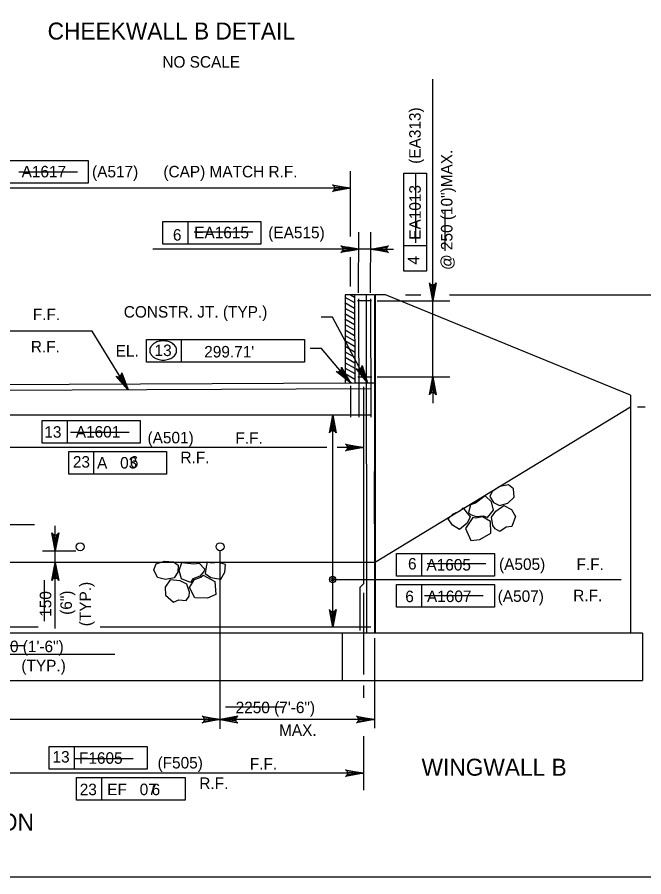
# Model space of a CAD drawing. Extents: x 179 to 454, y -271 to 54.
# Drawn here: x 224.42 to 230.96, y -109.25 to -100.28 of the extents above; entities that cross this region are included whole.
import ezdxf

# ---------------------------------------------------------------- set-up
doc = ezdxf.new("R2010")
doc.units = 0
for name, color, linetype in [('Level 1', 7, 'Continuous'), ('Level 10', 7, 'Continuous'), ('Level 3', 7, 'Continuous'), ('Level 4', 7, 'Continuous'), ('Level 41', 7, 'Continuous'), ('Level 5', 7, 'Continuous')]:
    doc.layers.add(name, color=color, linetype=linetype)

# ---------------------------------------------------------------- blocks, each defined once
blk = doc.blocks.new('ROCK')
at = {"layer": 'Level 4'}
for points in [[(1.578, 0.725), (1.471, 0.551), (1.586, 0.338), (1.78, 0.206), (2.086, 0.269), (2.323, 0.452), (2.328, 0.749), (2.171, 0.911), (1.856, 0.872)], [(0.734, -0.018), (0.934, -0.106), (1.192, -0.099), (1.321, -0.177), (1.562, 0.063), (1.519, 0.367), (1.313, 0.589), (0.948, 0.369), (0.769, 0.319), (0.674, 0.055)], [(0.498, 0.24), (0.588, 0.107), (0.715, -0.096), (0.595, -0.305), (0.299, -0.506), (0.067, -0.329), (-0.063, -0.098), (0.135, 0.068), (0.386, 0.147)], [(1.488, -0.478), (1.468, -0.178), (1.636, 0.025), (1.939, 0.193), (2.2, 0.032), (2.312, -0.229), (2.154, -0.57), (1.947, -0.574), (1.718, -0.703), (1.56, -0.603)], [(0.806, -0.129), (0.519, -0.492), (0.672, -0.928), (0.991, -0.931), (1.399, -0.738), (1.422, -0.324), (1.149, -0.136), (0.916, -0.16)]]:
    blk.add_lwpolyline(points, close=True, dxfattribs=at)

msp = doc.modelspace()

# ---------------------------------------------------------------- linework, layer by layer
at = {"layer": 'Level 1'}
msp.add_lwpolyline([(211.497, -109.25), (242.997, -109.25), (242.997, -88.75), (211.497, -88.75)], close=True, dxfattribs=at)
at = {"layer": 'Level 10'}
for p, q in [((227.8423, -103.2006), (227.9415, -103.2578)), ((227.8442, -103.177), (227.8467, -104.0952)), ((228.1497, -103.177), (227.8442, -103.177)), ((227.8998, -103.177), (227.9412, -103.2009)), ((227.9431, -103.177), (227.9457, -104.0948)), ((228.0661, -103.177), (228.0687, -106.708)), ((228.1497, -103.177), (228.1497, -106.708)), ((228.1587, -103.177), (228.1587, -106.708)), ((228.2652, -103.177), (228.1587, -103.177)), ((230.8223, -104.2227), (228.2652, -103.177)), ((227.8426, -103.2576), (227.9417, -103.3148)), ((227.8428, -103.3146), (227.9421, -103.3718)), ((227.8432, -103.3716), (227.9423, -103.4288)), ((227.8434, -103.4286), (227.9426, -103.4858)), ((227.8438, -103.4856), (227.9429, -103.5428)), ((227.844, -103.5426), (227.9432, -103.5998)), ((227.8443, -103.5995), (227.9435, -103.6568)), ((227.8446, -103.6565), (227.8471, -103.6579)), ((227.8471, -103.6579), (227.9437, -103.7138)), ((227.8448, -103.7135), (227.8907, -103.74)), ((227.8452, -103.7705), (227.9345, -103.8221)), ((227.8907, -103.74), (227.9441, -103.7707)), ((227.8454, -103.8275), (227.9446, -103.8847)), ((227.9345, -103.8221), (227.9443, -103.8277)), ((227.8457, -103.8845), (227.9449, -103.9417)), ((227.846, -103.9415), (227.9452, -103.9988)), ((227.8463, -103.9985), (227.9455, -104.0558)), ((227.8466, -104.0555), (227.915, -104.0949)), ((219.2639, -104.1317), (227.9457, -104.0948)), ((227.9457, -104.0948), (228.1543, -104.0939)), ((230.8223, -104.2227), (230.8223, -106.708)), ((228.1497, -105.9698), (230.8223, -104.3458)), ((228.0111, -105.9698), (219.6367, -105.9698)), ((228.1543, -105.9698), (228.0111, -105.9698)), ((225.0207, -106.708), (222.7722, -106.708)), ((230.9454, -106.708), (225.0207, -106.708)), ((227.815, -106.708), (227.815, -107.2001)), ((230.9454, -106.708), (230.9454, -107.2001)), ((215.6966, -107.2001), (230.9454, -107.2001))]:
    msp.add_line(p, q, dxfattribs=at)
at = {"layer": 'Level 3'}
for p, q in [((228.7585, -103.2385), (228.7585, -100.9256)), ((224.1428, -101.774), (225.1642, -101.774)), ((225.1642, -101.774), (225.1642, -102.0102)), ((227.8995, -102.5671), (227.8995, -101.887)), ((228.4572, -102.9288), (228.4572, -101.9073)), ((228.4572, -101.9073), (228.6934, -101.9073)), ((228.6934, -101.9073), (228.6934, -102.9288)), ((227.8995, -102.0642), (223.699, -102.0642)), ((225.1642, -102.0102), (224.1428, -102.0102)), ((225.9434, -102.4099), (226.9649, -102.4099)), ((225.9434, -102.6461), (225.9434, -102.4099)), ((226.2072, -102.6461), (226.2072, -102.4099)), ((226.9649, -102.4099), (226.9649, -102.6461)), ((227.9841, -103.1565), (227.9867, -102.5225)), ((228.1107, -103.1565), (228.1133, -102.5225)), ((227.0277, -102.6997), (225.8401, -102.6997)), ((226.9649, -102.6461), (225.9434, -102.6461)), ((227.9859, -102.6997), (226.7614, -102.6997)), ((228.1133, -102.6997), (227.9867, -102.6997)), ((228.1126, -102.6997), (228.3496, -102.6997)), ((228.6934, -102.6652), (228.4572, -102.6652)), ((227.8995, -103.0904), (227.8995, -102.7846)), ((228.6934, -102.9288), (228.4572, -102.9288)), ((228.7585, -103.1204), (228.7585, -103.0023)), ((228.1805, -103.2385), (228.9357, -103.2385)), ((228.4756, -103.177), (228.633, -103.177)), ((228.7585, -104.0704), (228.7585, -103.2385)), ((228.9346, -103.177), (234.2215, -103.177)), ((227.7145, -103.4091), (227.5964, -103.4091)), ((228.0794, -104.0943), (227.7145, -103.4091)), ((225.2046, -103.5567), (222.5932, -103.5567)), ((225.5829, -104.1663), (225.2046, -103.5567)), ((225.7718, -103.6432), (226.1387, -103.6432)), ((225.7718, -103.8795), (225.7718, -103.6432)), ((226.1387, -103.8795), (226.1387, -103.6432)), ((226.1387, -103.6432), (227.4202, -103.6432)), ((227.4202, -103.6432), (227.4202, -103.8795)), ((227.5978, -103.7378), (227.4797, -103.7378)), ((227.8999, -104.095), (227.5978, -103.7378)), ((227.4202, -103.8795), (225.7718, -103.8795)), ((228.1805, -104.0332), (228.9357, -104.0332)), ((228.7585, -104.0704), (228.7585, -104.3066)), ((224.6842, -104.4892), (225.7057, -104.4892)), ((224.6842, -104.7255), (224.6842, -104.4892)), ((224.9479, -104.7255), (224.9479, -104.4892)), ((225.7057, -104.4892), (225.7057, -104.7255)), ((227.7154, -105.5806), (227.7154, -104.4319)), ((227.6557, -104.7692), (223.6659, -104.7692)), ((225.7057, -104.7255), (224.6842, -104.7255)), ((228.0361, -104.7692), (227.7622, -104.7692)), ((224.9612, -105.0487), (224.9612, -104.8125)), ((224.9612, -104.8125), (225.9827, -104.8125)), ((225.2249, -105.0487), (225.2249, -104.8125)), ((225.9827, -104.8125), (225.9827, -105.0487)), ((228.1497, -105.5671), (228.1497, -105.0198)), ((225.9827, -105.0487), (224.9612, -105.0487)), ((223.9022, -105.5727), (224.6038, -105.5727)), ((227.7154, -106.6465), (227.7154, -105.5068)), ((224.8218, -106.6597), (224.8218, -105.5877)), ((224.6867, -105.8468), (225.0362, -105.8468)), ((228.3814, -105.8768), (229.4029, -105.8768)), ((228.3814, -106.1131), (228.3814, -105.8768)), ((228.6451, -106.1131), (228.6451, -105.8768)), ((229.4029, -105.8768), (229.4029, -106.1131)), ((229.4029, -106.1131), (228.3814, -106.1131)), ((227.7154, -106.1481), (230.7239, -106.1481)), ((228.3814, -106.4363), (228.3814, -106.2001)), ((228.3814, -106.2001), (229.4029, -106.2001)), ((228.6451, -106.4363), (228.6451, -106.2001)), ((229.4029, -106.2001), (229.4029, -106.4363)), ((229.4029, -106.4363), (228.3814, -106.4363)), ((228.1498, -106.7605), (228.1498, -107.6998)), ((225.4417, -106.9298), (223.6044, -106.9298)), ((228.0361, -107.2551), (228.0361, -107.3808)), ((228.1498, -107.6097), (216.9023, -107.6097)), ((228.0361, -107.7823), (228.0361, -108.3463)), ((224.7577, -108.1254), (224.7577, -107.8892)), ((224.7577, -107.8892), (225.7792, -107.8892)), ((225.0213, -108.1254), (225.0213, -107.8892)), ((225.7792, -107.8892), (225.7792, -108.1254)), ((228.0361, -108.1691), (223.6659, -108.1691)), ((225.7792, -108.1254), (224.7577, -108.1254)), ((225.0438, -108.2124), (226.175, -108.2124)), ((225.0438, -108.4486), (225.0438, -108.2124)), ((225.3075, -108.4486), (225.3075, -108.2124)), ((226.175, -108.2124), (226.175, -108.4486)), ((226.175, -108.4486), (225.0438, -108.4486))]:
    msp.add_line(p, q, dxfattribs=at)
for points in [[(227.8995, -102.0642), (227.7131, -102.0991), (227.7274, -102.0892), (227.7348, -102.0767), (227.737, -102.0642), (227.7348, -102.0517), (227.7274, -102.0392), (227.7131, -102.0292), (227.8995, -102.0642), (227.7274, -102.0392), (227.7348, -102.0517), (227.8995, -102.0642), (227.737, -102.0642), (227.7348, -102.0767), (227.8995, -102.0642), (227.7274, -102.0892)], [(227.9859, -102.6997), (227.7995, -102.7346), (227.8138, -102.7247), (227.8212, -102.7122), (227.8234, -102.6997), (227.8212, -102.6872), (227.8138, -102.6747), (227.7995, -102.6647), (227.9859, -102.6997), (227.8138, -102.6747), (227.8212, -102.6872), (227.9859, -102.6997), (227.8234, -102.6997), (227.8212, -102.7122), (227.9859, -102.6997), (227.8138, -102.7247)], [(228.1126, -102.6997), (228.299, -102.6647), (228.2847, -102.6747), (228.2772, -102.6872), (228.2751, -102.6997), (228.2772, -102.7122), (228.2847, -102.7247), (228.299, -102.7346), (228.1126, -102.6997), (228.2847, -102.7247), (228.2772, -102.7122), (228.1126, -102.6997), (228.2751, -102.6997), (228.2772, -102.6872), (228.1126, -102.6997), (228.2847, -102.6747)], [(228.7585, -103.2385), (228.7236, -103.0521), (228.7335, -103.0664), (228.746, -103.0738), (228.7585, -103.076), (228.771, -103.0738), (228.7835, -103.0664), (228.7934, -103.0521), (228.7585, -103.2385), (228.7835, -103.0664), (228.771, -103.0738), (228.7585, -103.2385), (228.7585, -103.076), (228.746, -103.0738), (228.7585, -103.2385), (228.7335, -103.0664)], [(227.8999, -104.095), (227.7528, -103.9753), (227.7697, -103.9797), (227.7841, -103.9773), (227.795, -103.9709), (227.8032, -103.9612), (227.8079, -103.9475), (227.8063, -103.9301), (227.8999, -104.095), (227.8079, -103.9475), (227.8032, -103.9612), (227.8999, -104.095), (227.795, -103.9709), (227.7841, -103.9773), (227.8999, -104.095), (227.7697, -103.9797)], [(228.0794, -104.0943), (227.9609, -103.9462), (227.9765, -103.9542), (227.991, -103.9548), (228.003, -103.9508), (228.0131, -103.9431), (228.0206, -103.9307), (228.0227, -103.9132), (228.0794, -104.0943), (228.0206, -103.9307), (228.0131, -103.9431), (228.0794, -104.0943), (228.003, -103.9508), (227.991, -103.9548), (228.0794, -104.0943), (227.9765, -103.9542)], [(225.5829, -104.1663), (225.4549, -104.0264), (225.4709, -104.0333), (225.4855, -104.033), (225.4972, -104.0282), (225.5067, -104.0198), (225.5134, -104.007), (225.5143, -103.9895), (225.5829, -104.1663), (225.5134, -104.007), (225.5067, -104.0198), (225.5829, -104.1663), (225.4972, -104.0282), (225.4855, -104.033), (225.5829, -104.1663), (225.4709, -104.0333)], [(228.7585, -104.0332), (228.7934, -104.2196), (228.7835, -104.2052), (228.771, -104.1978), (228.7585, -104.1957), (228.746, -104.1978), (228.7335, -104.2052), (228.7236, -104.2196), (228.7585, -104.0332), (228.7335, -104.2052), (228.746, -104.1978), (228.7585, -104.0332), (228.7585, -104.1957), (228.771, -104.1978), (228.7585, -104.0332), (228.7835, -104.2052)], [(227.7154, -104.4319), (227.7503, -104.6183), (227.7404, -104.604), (227.7279, -104.5966), (227.7154, -104.5944), (227.7029, -104.5966), (227.6904, -104.604), (227.6805, -104.6183), (227.7154, -104.4319), (227.6904, -104.604), (227.7029, -104.5966), (227.7154, -104.4319), (227.7154, -104.5944), (227.7279, -104.5966), (227.7154, -104.4319), (227.7404, -104.604)], [(228.0361, -104.7692), (227.8497, -104.8041), (227.864, -104.7942), (227.8714, -104.7817), (227.8736, -104.7692), (227.8714, -104.7567), (227.864, -104.7442), (227.8497, -104.7343), (228.0361, -104.7692), (227.864, -104.7442), (227.8714, -104.7567), (228.0361, -104.7692), (227.8736, -104.7692), (227.8714, -104.7817), (228.0361, -104.7692), (227.864, -104.7942)], [(224.8218, -105.8466), (224.7869, -105.6602), (224.7968, -105.6745), (224.8093, -105.6819), (224.8218, -105.6841), (224.8343, -105.6819), (224.8468, -105.6745), (224.8568, -105.6602), (224.8218, -105.8466), (224.8468, -105.6745), (224.8343, -105.6819), (224.8218, -105.8466), (224.8218, -105.6841), (224.8093, -105.6819), (224.8218, -105.8466), (224.7968, -105.6745)], [(224.8218, -105.9698), (224.8568, -106.1562), (224.8468, -106.1419), (224.8343, -106.1345), (224.8218, -106.1323), (224.8093, -106.1345), (224.7968, -106.1419), (224.7869, -106.1562), (224.8218, -105.9698), (224.7968, -106.1419), (224.8093, -106.1345), (224.8218, -105.9698), (224.8218, -106.1323), (224.8343, -106.1345), (224.8218, -105.9698), (224.8468, -106.1419)], [(227.7154, -106.6465), (227.6805, -106.4601), (227.6904, -106.4744), (227.7029, -106.4818), (227.7154, -106.484), (227.7279, -106.4818), (227.7404, -106.4744), (227.7503, -106.4601), (227.7154, -106.6465), (227.7404, -106.4744), (227.7279, -106.4818), (227.7154, -106.6465), (227.7154, -106.484), (227.7029, -106.4818), (227.7154, -106.6465), (227.6904, -106.4744)], [(228.0361, -108.1691), (227.8497, -108.204), (227.864, -108.1941), (227.8714, -108.1816), (227.8736, -108.1691), (227.8714, -108.1566), (227.864, -108.1441), (227.8497, -108.1342), (228.0361, -108.1691), (227.864, -108.1441), (227.8714, -108.1566), (228.0361, -108.1691), (227.8736, -108.1691), (227.8714, -108.1816), (228.0361, -108.1691), (227.864, -108.1941)]]:
    msp.add_lwpolyline(points, dxfattribs=at)
for points in [[(227.8686, -102.68), (227.8686, -102.7193), (227.9867, -102.6997)], [(228.2314, -102.68), (228.2314, -102.7193), (228.1133, -102.6997)], [(228.7387, -103.1204), (228.7782, -103.1204), (228.7585, -103.2385)], [(225.5033, -104.0754), (225.5367, -104.0547), (225.5823, -104.1653)], [(227.8086, -104.0175), (227.8387, -103.9921), (227.8999, -104.095)], [(228.0065, -103.9993), (228.0412, -103.9808), (228.0794, -104.0943)], [(227.7351, -104.55), (227.6958, -104.55), (227.7154, -104.4319)], [(224.8416, -106.0879), (224.8022, -106.0879), (224.8218, -105.9698)], [(227.7351, -106.5283), (227.6958, -106.5283), (227.7154, -106.6465)]]:
    msp.add_lwpolyline(points, close=True, dxfattribs=at)
for centre, radius in [((225.0808, -105.8058), 0.041), ((226.5404, -105.8058), 0.041), ((227.7154, -106.1468), 0.0333), ((227.7154, -106.1468), 0.0167)]:
    msp.add_circle(centre, radius, dxfattribs=at)
for centre, radius, start, end in [((225.9121, -103.7757), 0.1103, 125.63164, 149.97668), ((225.9332, -103.8051), 0.1465, 106.53583, 125.63164), ((225.9469, -103.8515), 0.1949, 90, 106.53583), ((225.9469, -103.8515), 0.1949, 73.46417, 90), ((225.9607, -103.8051), 0.1465, 54.36836, 73.46417), ((225.9818, -103.7757), 0.1103, 30.02332, 54.36836), ((225.8799, -103.7571), 0.0731, 149.97668, 180), ((225.8799, -103.7571), 0.0731, 180, 210.02332), ((226.014, -103.7571), 0.0731, 0, 30.02332), ((226.014, -103.7571), 0.0731, 329.97668, 0), ((225.9121, -103.7385), 0.1103, 210.02332, 234.36836), ((225.9332, -103.7091), 0.1465, 234.36836, 253.46417), ((225.9469, -103.6627), 0.1949, 253.46417, 270), ((225.9469, -103.6627), 0.1949, 270, 286.53583), ((225.9607, -103.7091), 0.1465, 286.53583, 305.63164), ((225.9818, -103.7385), 0.1103, 305.63164, 329.97668)]:
    msp.add_arc(centre, radius, start, end, dxfattribs=at)
at = {"layer": 'Level 4'}
msp.add_line((230.8932, -104.3458), (230.9758, -104.3458), dxfattribs=at)
for points in [[(226.5404, -107.6097), (226.354, -107.6446), (226.3683, -107.6347), (226.3757, -107.6222), (226.3779, -107.6097), (226.3757, -107.5972), (226.3683, -107.5847), (226.354, -107.5747), (226.5404, -107.6097), (226.3683, -107.5847), (226.3757, -107.5972), (226.5404, -107.6097), (226.3779, -107.6097), (226.3757, -107.6222), (226.5404, -107.6097), (226.3683, -107.6347)], [(226.5404, -107.6097), (226.7268, -107.6446), (226.7125, -107.6347), (226.7051, -107.6222), (226.7029, -107.6097), (226.7051, -107.5972), (226.7125, -107.5847), (226.7268, -107.5747), (226.5404, -107.6097), (226.7125, -107.5847), (226.7051, -107.5972), (226.5404, -107.6097), (226.7029, -107.6097), (226.7051, -107.6222), (226.5404, -107.6097), (226.7125, -107.6347)], [(228.1497, -107.6083), (227.9633, -107.6432), (227.9777, -107.6333), (227.9851, -107.6208), (227.9872, -107.6083), (227.9851, -107.5958), (227.9777, -107.5833), (227.9633, -107.5734), (228.1497, -107.6083), (227.9777, -107.5833), (227.9851, -107.5958), (228.1497, -107.6083), (227.9872, -107.6083), (227.9851, -107.6208), (228.1497, -107.6083), (227.9777, -107.6333)]]:
    msp.add_lwpolyline(points, dxfattribs=at)
at = {"layer": 'Level 41'}
for p, q in [((225.0538, -101.8966), (224.4418, -101.8966)), ((228.583, -102.6343), (228.583, -101.9079)), ((228.8843, -102.2907), (228.8843, -102.7175)), ((226.8808, -102.5228), (226.2688, -102.5228)), ((225.5907, -104.6117), (224.9787, -104.6117)), ((229.3137, -105.9847), (228.7017, -105.9847)), ((224.7045, -106.156), (224.7045, -106.5828)), ((229.286, -106.3172), (228.674, -106.3172)), ((224.4984, -106.8383), (224.1145, -106.8383)), ((227.2104, -107.4793), (226.5984, -107.4793)), ((225.6322, -108.0196), (225.0202, -108.0196))]:
    msp.add_line(p, q, dxfattribs=at)
at = {"layer": 'Level 5'}
for p, q in [((228.121, -103.2385), (227.9738, -103.2385)), ((227.9841, -103.218), (227.9867, -104.4524)), ((228.1107, -103.218), (228.1133, -104.4524)), ((227.9764, -104.0332), (228.1236, -104.0332)), ((227.9002, -104.1269), (227.8995, -104.4524)), ((228.0361, -104.1352), (228.0361, -106.1932)), ((223.6832, -104.1744), (228.1133, -104.1556)), ((228.1133, -104.4319), (223.6875, -104.4319)), ((226.5404, -107.7069), (226.5404, -105.8468)), ((228.0361, -106.1932), (227.9987, -106.2304)), ((227.9987, -106.2304), (227.9987, -106.6786)), ((228.0361, -106.2861), (228.0361, -107.1386)), ((224.6443, -106.6465), (223.6875, -106.6465)), ((228.1134, -106.6465), (225.2883, -106.6465))]:
    msp.add_line(p, q, dxfattribs=at)

# ---------------------------------------------------------------- block references
at = {"layer": 'Level 3'}
for p, xscale, yscale, rotation in [((228.9356, -105.4839), 0.29527500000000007, 0.29527500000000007, 5.152771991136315), ((226.5676, -105.9723), 0.2952750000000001, -0.29527500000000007, -156.2166383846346)]:
    msp.add_blockref('ROCK', p, dxfattribs=dict(at, xscale=xscale, yscale=yscale, rotation=rotation))

# ---------------------------------------------------------------- texts
for s, height, p in [('CHEEKWALL B DETAIL', 0.177167, (224.7413, -100.5124)), ('NO SCALE', 0.12, (225.938, -100.8058)), ('A1617', 0.12, (224.4701, -101.9509)), ('(A517)', 0.12, (225.205, -101.9509)), ('(CAP) MATCH R.F.', 0.12, (225.9492, -101.9508)), ('EA1615', 0.12, (226.2707, -102.5868)), ('(EA515)', 0.12, (227.043, -102.5868)), ('F.F.', 0.12, (224.5872, -103.4405)), ('CONSTR. JT. (TYP.)', 0.12, (225.5359, -103.414)), ('R.F.', 0.12, (224.5665, -103.7777)), ('EL.', 0.12, (225.451, -103.8203)), ('13', 0.12, (225.8569, -103.8157)), ('A1601', 0.12, (225.0351, -104.6662)), ('(A501)', 0.12, (225.7837, -104.7266)), ('F.F.', 0.12, (226.7002, -104.7308)), ('A   03', 0.12, (225.257, -104.9894)), ('R.F.', 0.12, (226.127, -104.9333)), ('A1605', 0.12, (228.6929, -106.0537)), ('(A505)', 0.12, (229.4507, -106.0468)), ('F.F.', 0.12, (230.2588, -106.048)), ('A1607', 0.12, (228.6988, -106.3829)), ('(A507)', 0.12, (229.4366, -106.3808)), ('R.F.', 0.12, (230.2242, -106.3738)), ('450 (1\'-6")', 0.12, (224.1701, -106.9053)), ('(TYP.)', 0.12, (224.4677, -107.1053)), ('2250 (7\'-6")', 0.12, (226.703, -107.5427)), ('MAX.', 0.12, (227.1555, -107.7794)), ('F1605', 0.12, (225.0687, -108.0703)), ('(F505)', 0.12, (225.8881, -108.1193)), ('F.F.', 0.12, (226.8511, -108.1307)), ('WINGWALL B', 0.17717, (228.6423, -108.195)), ('EF   07', 0.12, (225.3631, -108.3977)), ('R.F.', 0.12, (226.3239, -108.3332)), ('ABUTMENT ELEVATION', 0.177167, (221.9003, -108.7668))]:
    msp.add_text(s, height=height, dxfattribs=at).set_placement(p)
for s, p in [('(EA313)', (228.6332, -101.8093)), ('@ 250 (10")MAX.', (228.9645, -102.9168)), ('EA1013', (228.634, -102.6019)), ('(TYP.)', (225.1945, -106.6351)), ('150', (224.7795, -106.5363)), ('(6")', (224.9945, -106.516))]:
    msp.add_text(s, height=0.12, rotation=90, dxfattribs=at).set_placement(p)
at = {"layer": 'Level 41'}
for s, p in [('6', (226.0486, -102.6104)), ("299.71'", (226.3751, -103.8302)), ('13', (224.7071, -104.6676)), ('23', (225.0049, -104.9798)), ('6', (225.5988, -104.9798)), ('6', (228.501, -106.0433)), ('6', (228.4727, -106.3838)), ('13', (224.7927, -108.0577)), ('23', (225.0764, -108.3982)), ('6', (225.8263, -108.3982))]:
    msp.add_text(s, height=0.12, dxfattribs=at).set_placement(p)
msp.add_text('4', height=0.12, rotation=90, dxfattribs=at).set_placement((228.6181, -102.8609))

doc.saveas('drawing.dxf')
